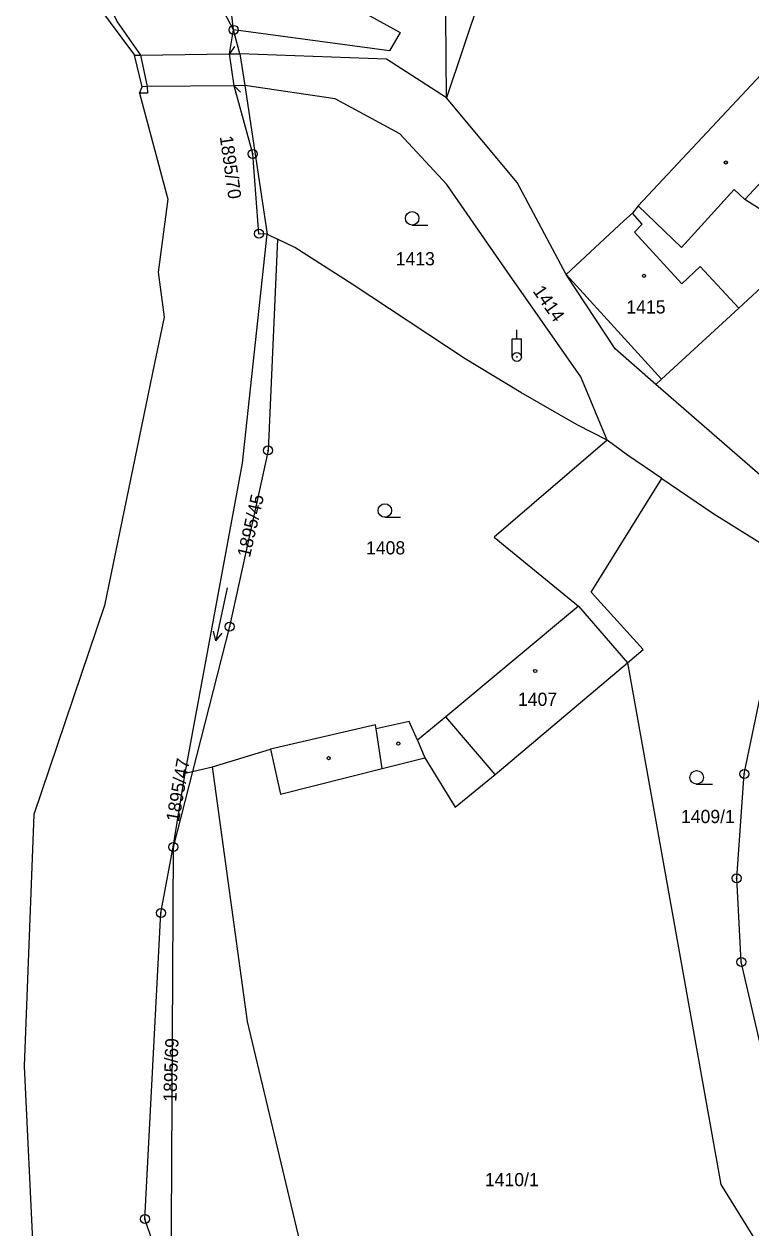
# Model space of a CAD drawing. Extents: x -587171 to -555306, y -1167727 to -1074732.
# Drawn here: x -559967.2 to -559886.7, y -1076219.5 to -1076086.1 of the extents above; entities that cross this region are included whole.
import ezdxf

# ---------------------------------------------------------------- set-up
doc = ezdxf.new("R2010")
doc.units = 0
for name, color, linetype in [('Hranice parcel', 7, 'Continuous'), ('Parcelní čísla', 7, 'Continuous'), ('Poz předměty', 7, 'Continuous'), ('Vnitřní kresba', 7, 'Continuous'), ('Značky bodu BP', 7, 'Continuous'), ('Značky budov', 7, 'Continuous'), ('Značky kultur', 7, 'Continuous')]:
    doc.layers.add(name, color=color, linetype=linetype)

msp = doc.modelspace()

# ---------------------------------------------------------------- linework, layer by layer
at = {"layer": 'Hranice parcel'}
for p, q in [((-559909.27, -1076060.92), (-559920.44, -1076094.3)), ((-559944.48, -1076089.42), (-559944.02, -1076086.75)), ((-559943.33, -1076089.41), (-559944.02, -1076086.75)), ((-559954.34, -1076089.54), (-559953.61, -1076093.04)), ((-559943.96, -1076092.94), (-559944.48, -1076089.42)), ((-559943.33, -1076089.41), (-559942.78, -1076092.93)), ((-559942.78, -1076092.93), (-559940.3, -1076109.37)), ((-559954.43, -1076093.78), (-559951.31, -1076105.52)), ((-559940.3, -1076109.37), (-559939.15, -1076109.94)), ((-559952.78, -1076123.67), (-559955.67, -1076137.64)), ((-559879.16, -1076141.75), (-559897.21, -1076126.04)), ((-559955.67, -1076137.64), (-559958.33, -1076150.52)), ((-559958.33, -1076150.52), (-559966.16, -1076173.69)), ((-559946.36, -1076168.41), (-559939.94, -1076166.44)), ((-559948.56, -1076168.92), (-559950.7, -1076177.29)), ((-559950.7, -1076177.29), (-559949.4, -1076169.11)), ((-559949.4, -1076169.11), (-559948.56, -1076168.92)), ((-559948.56, -1076168.92), (-559946.36, -1076168.41)), ((-559966.16, -1076173.69), (-559967.24, -1076201.59)), ((-559967.24, -1076201.59), (-559965.7, -1076233.24))]:
    msp.add_line(p, q, dxfattribs=at)
for points in [[(-559944.02, -1076086.75), (-559944.58, -1076081.9), (-559956.97, -1076050.58)], [(-559944.02, -1076086.75), (-559949.91, -1076075.64), (-559959.47, -1076051.15)], [(-559909.27, -1076060.92), (-559917.28, -1076057.19), (-559930.29, -1076053.53), (-559941.57, -1076050.67), (-559939.76, -1076079.22), (-559925.57, -1076087.03), (-559926.75, -1076089.09), (-559944.02, -1076086.75)], [(-559920.44, -1076094.3), (-559920.56, -1076076.11), (-559918.23, -1076068.13), (-559918.89, -1076062.71), (-559909.27, -1076060.92)], [(-559964.77, -1076073.74), (-559959.41, -1076080.84), (-559956.94, -1076085.86), (-559954.34, -1076089.54)], [(-559964.77, -1076073.74), (-559961.8, -1076080.39), (-559955.02, -1076089.55)], [(-559954.43, -1076093.78), (-559954.17, -1076093.05), (-559955.02, -1076089.55)], [(-559920.44, -1076094.3), (-559927.07, -1076090), (-559943.33, -1076089.41)], [(-559884.99, -1076091.09), (-559899.17, -1076106.24), (-559899.82, -1076107.06), (-559900.76, -1076107.92), (-559907.17, -1076113.84)], [(-559897.21, -1076126.04), (-559896.61, -1076125.44), (-559888.04, -1076117.57), (-559880.04, -1076110.2), (-559882.41, -1076108.7), (-559887.36, -1076105.55), (-559883.4, -1076101.31), (-559879.06, -1076096.66), (-559884.99, -1076091.09)], [(-559953.61, -1076093.04), (-559953.57, -1076093.75), (-559954.43, -1076093.78)], [(-559940.3, -1076109.37), (-559941.21, -1076109.34), (-559941.9, -1076100.49), (-559943.96, -1076092.94)], [(-559902.61, -1076132.23), (-559905.53, -1076125.19), (-559913.97, -1076113.14), (-559920.39, -1076103.88), (-559925.61, -1076098.28), (-559932.76, -1076094.38), (-559942.78, -1076092.93)], [(-559907.17, -1076113.84), (-559912.61, -1076103.65), (-559920.44, -1076094.3)], [(-559951.31, -1076105.52), (-559952.38, -1076113.61), (-559951.73, -1076118.58), (-559952.78, -1076123.67)], [(-559949.4, -1076169.11), (-559943.04, -1076134.76), (-559940.3, -1076109.37)], [(-559939.15, -1076109.94), (-559940.2, -1076133.35), (-559944.47, -1076152.87), (-559948.56, -1076168.92)], [(-559902.61, -1076132.23), (-559905.93, -1076130.5), (-559912.2, -1076126.94), (-559918.36, -1076123.2), (-559930.89, -1076114.91), (-559937.23, -1076110.88), (-559939.15, -1076109.94)], [(-559897.21, -1076126.04), (-559901.72, -1076122.11), (-559907.17, -1076113.84)], [(-559902.61, -1076132.23), (-559915.15, -1076142.97), (-559905.79, -1076150.61), (-559920.5, -1076162.86), (-559923.64, -1076165.47), (-559924.55, -1076163.38), (-559928.22, -1076164.21), (-559928.3, -1076163.76), (-559939.94, -1076166.44)], [(-559896.56, -1076136.45), (-559900.38, -1076133.87), (-559902.61, -1076132.23)], [(-559900.38, -1076156.9), (-559898.63, -1076155.42), (-559904.38, -1076149.06), (-559896.56, -1076136.45)], [(-559896.56, -1076136.45), (-559890.78, -1076140.36), (-559884.05, -1076144.57), (-559882.41, -1076145.11)], [(-559884, -1076224.4), (-559882.97, -1076218.43), (-559883.21, -1076209.54), (-559887.76, -1076190.03), (-559888.26, -1076180.76), (-559887.42, -1076169.19), (-559882.41, -1076145.11)], [(-559939.94, -1076166.44), (-559938.83, -1076171.42), (-559927.55, -1076168.59), (-559922.81, -1076167.41), (-559919.48, -1076172.87), (-559915.02, -1076169.26), (-559900.38, -1076156.9)], [(-559900.38, -1076156.9), (-559890.01, -1076214.69), (-559884, -1076224.4)], [(-559920.49, -1076274.6), (-559932.58, -1076238.17), (-559942.49, -1076196.64), (-559946.36, -1076168.41)], [(-559949.69, -1076230.48), (-559953.84, -1076218.51), (-559952.07, -1076184.6), (-559950.7, -1076177.29)], [(-559950.7, -1076177.29), (-559950.96, -1076226.17), (-559949.69, -1076230.48)]]:
    msp.add_lwpolyline(points, dxfattribs=at)
at = {"layer": 'Poz předměty'}
for p, q in [((-559912.63, -1076120.99), (-559912.63, -1076119.99)), ((-559913.13, -1076120.99), (-559912.13, -1076120.99)), ((-559913.13, -1076122.99), (-559913.13, -1076120.99)), ((-559912.13, -1076122.99), (-559912.13, -1076120.99))]:
    msp.add_line(p, q, dxfattribs=at)
for radius in [0.5, 0.0303]:
    msp.add_circle((-559912.63, -1076122.99), radius, dxfattribs=at)
at = {"layer": 'Vnitřní kresba'}
for p, q in [((-559943.92, -1076088.59), (-559944.48, -1076089.42)), ((-559955.02, -1076089.55), (-559954.34, -1076089.54)), ((-559954.34, -1076089.54), (-559944.48, -1076089.42)), ((-559944.48, -1076089.42), (-559943.33, -1076089.41)), ((-559953.61, -1076093.04), (-559954.17, -1076093.05)), ((-559943.96, -1076092.94), (-559953.61, -1076093.04)), ((-559942.78, -1076092.93), (-559943.96, -1076092.94)), ((-559943.25, -1076093.65), (-559943.96, -1076092.94)), ((-559894.37, -1076110.88), (-559888.56, -1076104.43)), ((-559888.56, -1076104.43), (-559887.36, -1076105.55)), ((-559899.17, -1076106.24), (-559894.37, -1076110.88)), ((-559898.73, -1076108.27), (-559899.82, -1076107.06)), ((-559899.6, -1076109.18), (-559898.73, -1076108.27)), ((-559899.6, -1076109.18), (-559894.33, -1076114.9)), ((-559894.33, -1076114.9), (-559892.3, -1076112.97)), ((-559892.3, -1076112.97), (-559888.04, -1076117.57)), ((-559907.17, -1076113.84), (-559900.69, -1076120.95)), ((-559900.69, -1076120.95), (-559896.61, -1076125.44)), ((-559905.79, -1076150.61), (-559900.38, -1076156.9)), ((-559915.02, -1076169.26), (-559920.5, -1076162.86)), ((-559927.55, -1076168.59), (-559928.22, -1076164.21)), ((-559923.64, -1076165.47), (-559922.81, -1076167.41))]:
    msp.add_line(p, q, dxfattribs=at)
at = {"layer": 'Značky bodu BP'}
for centre, radius in [((-559944.02, -1076086.75), 0.5), ((-559944.02, -1076086.75), 0.0303), ((-559941.9, -1076100.49), 0.5), ((-559941.9, -1076100.49), 0.0303), ((-559941.21, -1076109.34), 0.5), ((-559941.21, -1076109.34), 0.0303), ((-559940.2, -1076133.35), 0.5), ((-559940.2, -1076133.35), 0.0303), ((-559944.47, -1076152.87), 0.5), ((-559944.47, -1076152.87), 0.0303), ((-559887.42, -1076169.19), 0.5), ((-559887.42, -1076169.19), 0.0303), ((-559950.7, -1076177.29), 0.5), ((-559950.7, -1076177.29), 0.0303), ((-559888.26, -1076180.76), 0.5), ((-559888.26, -1076180.76), 0.0303), ((-559952.07, -1076184.6), 0.5), ((-559952.07, -1076184.6), 0.0303), ((-559887.76, -1076190.03), 0.5), ((-559887.76, -1076190.03), 0.0303), ((-559953.84, -1076218.51), 0.5), ((-559953.84, -1076218.51), 0.0303)]:
    msp.add_circle(centre, radius, dxfattribs=at)
at = {"layer": 'Značky budov'}
for centre in [(-559889.47, -1076101.45), (-559898.54, -1076114), (-559910.59, -1076157.78), (-559925.77, -1076165.83), (-559933.49, -1076167.45)]:
    msp.add_circle(centre, 0.175, dxfattribs=at)
at = {"layer": 'Značky kultur'}
for p, q in [((-559924.23, -1076108.38), (-559922.48, -1076108.38)), ((-559927.26, -1076140.75), (-559925.51, -1076140.75)), ((-559944.72, -1076148.57), (-559945.97, -1076154.44)), ((-559945.97, -1076154.44), (-559946.25, -1076153.38)), ((-559945.97, -1076154.44), (-559945.27, -1076153.59)), ((-559892.7, -1076170.33), (-559890.95, -1076170.33))]:
    msp.add_line(p, q, dxfattribs=at)
for centre in [(-559924.23, -1076107.63), (-559927.26, -1076140), (-559892.7, -1076169.58)]:
    msp.add_circle(centre, 0.75, dxfattribs=at)

# ---------------------------------------------------------------- texts
at = {"layer": 'Parcelní čísla'}
for s, rotation, p in [('1895/70', 278, (-559945.56, -1076098.58)), ('1414', 305, (-559910.92, -1076115.7)), ('1895/45', 77, (-559942.22, -1076145.29)), ('1895/47', 80, (-559950.08, -1076174.57)), ('1895/69', 88, (-559950.36, -1076205.54))]:
    msp.add_text(s, height=1.46, rotation=rotation, dxfattribs=at).set_placement(p)
for s, p in [('1413', (-559926.06, -1076112.84)), ('1415', (-559900.49, -1076118.18)), ('1408', (-559929.34, -1076144.87)), ('1407', (-559912.51, -1076161.65)), ('1409/1', (-559894.44, -1076174.64)), ('1410/1', (-559916.17, -1076214.87))]:
    msp.add_text(s, height=1.46, dxfattribs=at).set_placement(p)

doc.saveas('drawing.dxf')
